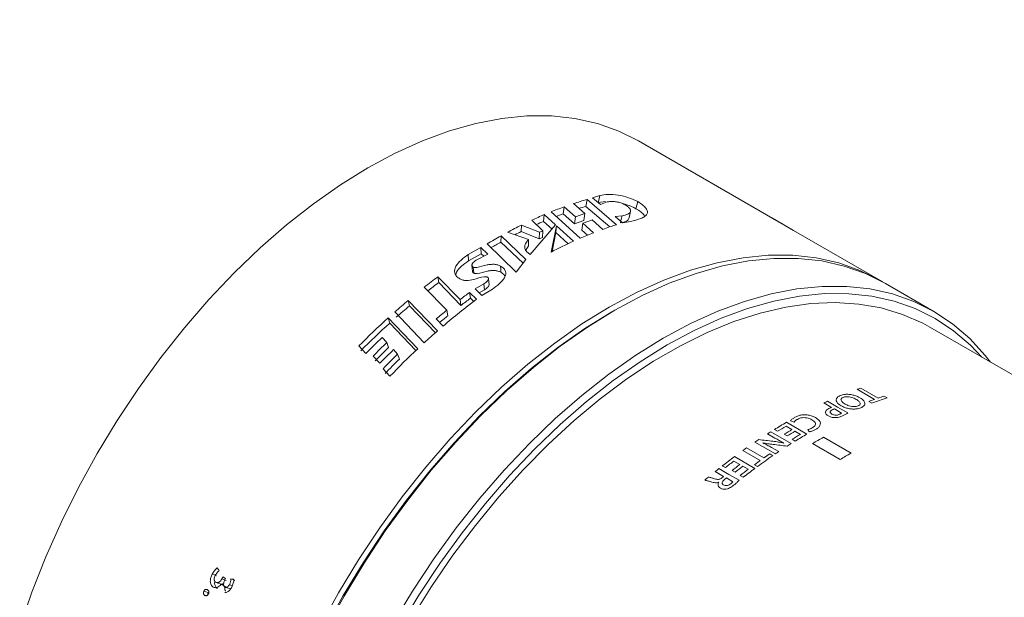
# Model space of a CAD drawing. Header units: millimetres. Extents: x 0 to 1118, y 0 to 864.
# Tile 272 of 512: x 451 to 483, y 245 to 264. Entities that reach past the tile are written whole.
import ezdxf

# ---------------------------------------------------------------- set-up
doc = ezdxf.new("R2010")
doc.units = ezdxf.units.MM

msp = doc.modelspace()

# ---------------------------------------------------------------- linework, layer by layer
at = {"color": 7, "linetype": 'Continuous', "lineweight": 15}
for p, q in [((475.7205, 257.406), (471.1376, 260.0517)), ((469.4833, 258.1752), (469.44, 257.9523)), ((469.4833, 258.1752), (470.4249, 257.3652)), ((469.6522, 258.2291), (469.8917, 258.3022)), ((469.9097, 258.0112), (469.6522, 258.2291)), ((468.7462, 257.9372), (468.7135, 257.7177)), ((468.7462, 257.9372), (469.1146, 257.6143)), ((469.4103, 257.7198), (469.045, 258.0403)), ((469.44, 257.9523), (470.2113, 257.2929)), ((469.8422, 258.0776), (470.0724, 258.1069)), ((470.1306, 258.0937), (469.9097, 258.0112)), ((468.0631, 257.1701), (467.7089, 257.5114)), ((468.1085, 257.6878), (468.085, 257.4719)), ((468.1085, 257.6878), (468.4724, 257.3573)), ((469.2593, 256.9289), (468.3256, 257.7772)), ((468.7135, 257.7177), (469.0836, 257.3954)), ((469.1146, 257.6143), (469.0836, 257.3954)), ((469.1146, 257.6143), (469.4103, 257.7198)), ((469.4103, 257.7198), (469.375, 257.4995)), ((469.9844, 257.216), (469.6448, 257.5189)), ((470.3887, 257.6265), (470.6042, 257.6493)), ((470.6172, 257.4271), (470.3887, 257.6265)), ((475.43, 257.5716), (476.1096, 257.181)), ((475.7519, 257.3879), (475.5213, 257.5208)), ((467.3775, 257.3536), (467.3645, 257.1425)), ((467.3775, 257.3536), (467.9594, 257.1205)), ((468.4724, 257.3573), (467.6537, 256.4099)), ((468.085, 257.4719), (468.3583, 257.2253)), ((468.3297, 256.4867), (468.5027, 257.332)), ((468.5027, 257.332), (468.481, 257.1169)), ((468.5027, 257.332), (469.0457, 256.8346)), ((469.0836, 257.3954), (469.375, 257.4995)), ((469.3449, 257.4098), (469.3149, 257.1913)), ((469.3449, 257.4098), (469.6839, 257.1033)), ((470.8766, 257.4722), (470.6172, 257.4271)), ((476.0552, 257.2123), (475.855, 257.3283)), ((466.7214, 257.0105), (466.7178, 256.8043)), ((466.7214, 257.0105), (467.5185, 256.2456)), ((467.6069, 256.8938), (466.9274, 257.1226)), ((467.3645, 257.1425), (467.9449, 256.9088)), ((467.6069, 256.8938), (467.5983, 256.6849)), ((467.9594, 257.1205), (467.9449, 256.9088)), ((468.0631, 257.1701), (468.0472, 256.9576)), ((468.3639, 256.5034), (468.481, 257.1169)), ((468.481, 257.1169), (468.8799, 256.754)), ((469.3149, 257.1913), (469.498, 257.0269)), ((478.8804, 255.5819), (476.1098, 257.1813)), ((465.6672, 256.4046), (466.0782, 256.6333)), ((466.0782, 256.6333), (466.295, 256.4222)), ((466.0782, 256.6333), (466.0839, 256.4325)), ((467.2104, 255.8469), (466.2779, 256.7556)), ((466.7178, 256.8043), (467.4279, 256.1281)), ((467.5158, 256.5503), (467.5983, 256.6849)), ((465.6672, 256.4046), (465.6784, 256.2074)), ((465.6784, 256.2074), (466.0839, 256.4325)), ((466.295, 256.4222), (465.9209, 256.2285)), ((466.0839, 256.4325), (466.1645, 256.3546)), ((467.6537, 256.4099), (467.5423, 256.503)), ((467.5185, 256.2456), (467.2108, 255.8466)), ((464.6967, 255.6956), (465.4068, 254.9617)), ((464.7222, 255.5083), (464.6967, 255.6956)), ((467.2108, 255.8466), (467.2104, 255.8469)), ((464.9772, 254.6225), (464.2591, 255.3598)), ((464.7222, 255.5083), (465.4358, 254.7771)), ((465.8868, 255.3092), (466.167, 255.4659)), ((466.1031, 255.0917), (465.8868, 255.3092)), ((466.4458, 255.3013), (466.1031, 255.0917)), ((480.6115, 254.5825), (479.0571, 255.4798)), ((465.7141, 255.1936), (465.9339, 254.971)), ((465.7387, 255.0057), (465.7141, 255.1936)), ((465.7387, 255.0057), (465.8445, 254.8995)), ((466.0161, 255.1792), (466.1857, 255.2737)), ((463.7398, 254.9368), (464.6817, 253.9585)), ((463.7398, 254.9368), (463.7791, 254.7604)), ((463.7791, 254.7604), (464.6154, 253.8992)), ((465.4358, 254.7771), (465.4068, 254.9617)), ((463.1002, 254.378), (464.0463, 253.3834)), ((463.1002, 254.378), (463.1487, 254.2097)), ((464.2533, 253.5762), (463.3093, 254.5653)), ((465.0125, 254.4428), (464.9772, 254.6225)), ((470.3684, 254.6185), (470.28, 254.5674)), ((463.1487, 254.2097), (463.9925, 253.3302)), ((464.8606, 254.1128), (464.6392, 254.3422)), ((493.3155, 246.6713), (480.4866, 254.0773)), ((463.056, 253.5831), (462.9036, 253.7457)), ((462.3847, 253.2325), (462.1573, 253.4747)), ((463.056, 253.5831), (463.1123, 253.4221)), ((464.2539, 253.5759), (464.2533, 253.5762)), ((462.8335, 252.9214), (462.6187, 253.1502)), ((463.4033, 253.2148), (463.2693, 253.3561)), ((463.4033, 253.2148), (463.4612, 253.0553)), ((463.158, 252.5056), (462.9345, 252.7441)), ((457.6813, 246.2703), (457.6121, 246.3547)), ((457.7313, 245.8248), (457.7332, 245.8237)), ((457.8237, 245.79), (457.7313, 245.8248)), ((457.8964, 245.9459), (457.7612, 245.9993)), ((457.8842, 246.0183), (457.7969, 246.0687)), ((457.8498, 245.9511), (457.8842, 246.0183)), ((458.1513, 245.9919), (458.049, 246.0069)), ((457.9049, 245.7311), (458.0412, 245.6797))]:
    msp.add_line(p, q, dxfattribs=at)
at = {"color": 9, "linetype": 'Continuous', "lineweight": 0}
for p, q in [((478.7074, 251.7621), (478.1503, 252.0837)), ((478.266, 252.124), (478.823, 251.8024)), ((479.0094, 251.8643), (479.1071, 251.8079)), ((477.3273, 251.5053), (477.081, 251.6474)), ((478.177, 251.5503), (478.1769, 251.5503)), ((478.6168, 251.6372), (478.5191, 251.6936)), ((477.65, 251.319), (477.4175, 251.4532)), ((478.2702, 251.4937), (478.2702, 251.4936)), ((476.057, 250.7925), (475.8669, 250.9023)), ((475.8848, 251.0261), (476.5396, 250.6481)), ((475.5091, 250.5208), (475.2749, 250.656)), ((475.3816, 250.7233), (476.0365, 250.3453)), ((475.5912, 250.7364), (475.4935, 250.7928)), ((475.9076, 250.5884), (475.8105, 250.6445)), ((476.3262, 250.6371), (476.1541, 250.7365)), ((475.5246, 250.0131), (474.8706, 250.3906)), ((476.1629, 250.4237), (476.0652, 250.4801)), ((476.7166, 250.3421), (477.6005, 249.8318)), ((477.9541, 250.0359), (477.0702, 250.5462)), ((475.0413, 249.8005), (474.4842, 250.1221)), ((474.5999, 250.2041), (475.157, 249.8825)), ((475.3433, 250.0116), (475.441, 249.9552)), ((475.403, 250.2164), (475.6313, 250.0847)), ((473.92, 249.5713), (473.8223, 249.6277)), ((474.3857, 249.6727), (474.1956, 249.7825)), ((474.2135, 249.9253), (474.8684, 249.5472)), ((474.6549, 249.5173), (474.4828, 249.6167)), ((474.9508, 249.608), (474.8531, 249.6644)), ((473.8649, 249.2915), (473.5947, 249.4476)), ((474.2363, 249.4282), (474.1392, 249.4842)), ((474.4916, 249.2611), (474.3939, 249.3175)), ((474.1638, 249.119), (473.9523, 249.2411))]:
    msp.add_line(p, q, dxfattribs=at)
at = {"color": 7, "linetype": 'Continuous', "lineweight": 15, "flags": 128}
for points in [[(451.275, 244.4461), (451.6676, 245.5784), (452.1151, 246.7077), (452.6153, 247.8284), (453.1656, 248.9347), (453.7633, 250.0209), (454.4052, 251.0816), (455.088, 252.1113), (455.8085, 253.1048), (456.5627, 254.057), (457.347, 254.963), (458.1572, 255.8184), (458.9894, 256.6186), (459.8392, 257.3596), (460.7023, 258.0377), (461.5743, 258.6494), (462.4508, 259.1915), (463.3272, 259.6613), (464.1992, 260.0565), (465.0623, 260.3749), (465.9121, 260.615), (466.7443, 260.7756), (467.5545, 260.8557), (468.3388, 260.8552), (469.0931, 260.7738), (469.8135, 260.6121), (470.4964, 260.3708), (471.1376, 260.0517)], [(469.8917, 258.3022), (469.8669, 258.1899), (469.8422, 258.0776)], [(471.1082, 258.1054), (471.0788, 257.9922), (471.0494, 257.8789)], [(470.6042, 257.6493), (470.5815, 257.5375), (470.5588, 257.4258)], [(470.8257, 257.5682), (470.8511, 257.6813), (470.8766, 257.7944)], [(460.9085, 244.4648), (461.5061, 245.5511), (462.148, 246.6117), (462.8309, 247.6414), (463.5513, 248.6349), (464.3055, 249.5871), (465.0898, 250.4932), (465.9001, 251.3485), (466.7322, 252.1488), (467.582, 252.8898), (468.4451, 253.5679), (469.3171, 254.1795), (470.1936, 254.7217), (471.07, 255.1915), (471.9421, 255.5866), (472.8052, 255.9051), (473.6549, 256.1452), (474.4871, 256.3057), (475.2974, 256.3859), (476.0816, 256.3853), (476.8359, 256.304), (477.5563, 256.1423), (478.2392, 255.901), (478.8811, 255.5814), (478.9683, 255.5301)], [(461.0852, 244.3628), (461.6829, 245.449), (462.3247, 246.5097), (463.0076, 247.5394), (463.7281, 248.5329), (464.4823, 249.4851), (465.2666, 250.3912), (466.0768, 251.2465), (466.909, 252.0467), (467.7588, 252.7877), (468.6219, 253.4658), (469.4939, 254.0775), (470.3704, 254.6196), (471.2468, 255.0894), (472.1188, 255.4846), (472.9819, 255.803), (473.8317, 256.0431), (474.6639, 256.2037), (475.4741, 256.2839), (476.2584, 256.2833), (477.0127, 256.2019), (477.7331, 256.0402), (478.416, 255.799), (479.0571, 255.4798)], [(465.7884, 256.0637), (465.7955, 255.9664), (465.8027, 255.8691)], [(465.831, 256.0061), (465.8384, 255.9086), (465.8458, 255.8112)], [(466.7067, 256.0371), (466.7109, 255.9376), (466.7152, 255.8381)], [(466.3368, 255.4386), (466.3289, 255.5359), (466.321, 255.6331)], [(463.2372, 244.5517), (463.8791, 245.6124), (464.562, 246.6421), (465.2824, 247.6356), (466.0367, 248.5878), (466.8209, 249.4938), (467.6312, 250.3492), (468.4634, 251.1494), (469.3132, 251.8904), (470.1763, 252.5685), (471.0483, 253.1802), (471.9247, 253.7223), (472.8012, 254.1921), (473.6732, 254.5872), (474.5363, 254.9057), (475.3861, 255.1458), (476.2182, 255.3064), (477.0285, 255.3865), (477.8128, 255.386), (478.567, 255.3046), (479.2874, 255.1429), (479.9703, 254.9016), (480.6122, 254.5821), (481.2099, 254.1858), (481.7602, 253.7149), (482.2604, 253.1718), (482.4308, 252.9549)], [(463.4506, 244.4285), (464.086, 245.4784), (464.7619, 246.4976), (465.475, 247.481), (466.2216, 248.4235), (466.9979, 249.3204), (467.7999, 250.167), (468.6236, 250.9591), (469.4647, 251.6926), (470.319, 252.3637), (471.1822, 252.9692), (472.0497, 253.5058), (472.9173, 253.9708), (473.7804, 254.3619), (474.6347, 254.6771), (475.4759, 254.9148), (476.2996, 255.0737), (477.1016, 255.1531), (477.8779, 255.1525), (478.6245, 255.072), (479.3375, 254.9119), (480.0135, 254.6731), (480.6488, 254.3568), (481.2404, 253.9646), (481.7851, 253.4985), (482.146, 253.1193)], [(463.8438, 244.7291), (464.4903, 245.76), (465.1762, 246.7581), (465.8979, 247.7181), (466.6517, 248.6351), (467.4337, 249.5042), (468.2397, 250.3211), (469.0656, 251.0813), (469.907, 251.7809), (470.7596, 252.4163), (471.6189, 252.9842), (472.4805, 253.4816), (473.3399, 253.9058), (474.1925, 254.2548), (475.0339, 254.5267), (475.8598, 254.72), (476.6658, 254.8338), (477.4477, 254.8675), (478.2015, 254.8208), (478.9233, 254.6941), (479.6092, 254.488), (480.2557, 254.2035), (480.4866, 254.0773)], [(458.0844, 233.4417), (458.1155, 234.4645), (458.2085, 235.5179), (458.3631, 236.5967), (458.5785, 237.6952), (458.8534, 238.808), (459.1867, 239.9293), (459.5764, 241.0534), (460.0207, 242.1746), (460.5173, 243.2872), (461.0636, 244.3855), (461.657, 245.464), (462.2942, 246.517), (462.9722, 247.5393), (463.6875, 248.5256), (464.4363, 249.471), (465.2149, 250.3705), (466.0193, 251.2197), (466.8455, 252.0142), (467.6892, 252.7499), (468.5461, 253.4231), (469.4118, 254.0303), (470.28, 254.5674)], [(457.5921, 246.1036), (457.5244, 246.1302), (457.4567, 246.1568)], [(457.7057, 245.8436), (457.6375, 245.8691), (457.5692, 245.8946)], [(457.8239, 245.7896), (457.8014, 245.7981), (457.7332, 245.8237)], [(458.1072, 245.7817), (458.0743, 245.7946), (458.0066, 245.8211)], [(458.1833, 245.9515), (458.1162, 245.9792), (458.049, 246.0069)], [(457.3221, 245.5632), (457.2524, 245.5858), (457.1828, 245.6085)]]:
    msp.add_lwpolyline(points, dxfattribs=at)
at = {"color": 9, "linetype": 'Continuous', "lineweight": 0, "flags": 128}
for points in [[(466.167, 255.4659), (466.1763, 255.3698), (466.1857, 255.2737)], [(477.1967, 251.7001), (477.522, 251.5123), (477.8473, 251.3245)], [(473.7104, 249.5398), (474.0356, 249.352), (474.3608, 249.1643)], [(473.7088, 249.1052), (473.7074, 249.106), (473.706, 249.1068)]]:
    msp.add_lwpolyline(points, dxfattribs=at)
at = {"color": 7, "linetype": 'Continuous', "lineweight": 15}
for centre, radius, start, end in [((472.5739, 247.3553), 11.2527, 105.94137, 108.27681), ((472.9766, 246.1876), 12.488, 109.80108, 111.86598), ((472.4625, 247.3675), 11.0079, 105.93706, 107.11892), ((473.4043, 245.1481), 13.6121, 112.89515, 114.7339), ((472.8366, 246.262), 12.1752, 109.79491, 110.9343), ((473.6653, 246.0067), 12.1941, 109.25089, 110.75081), ((472.6654, 252.4905), 5.7845, 60.4143, 61.44951), ((474.0194, 243.8594), 15.0402, 116.20667, 118.13407), ((473.2393, 245.2634), 13.252, 112.88914, 113.97116), ((473.9742, 246.1561), 11.7576, 107.56999, 109.83629), ((472.8445, 252.3647), 5.8039, 59.43764, 59.93722), ((474.6359, 242.7267), 16.3299, 118.99036, 120.78499), ((473.8076, 244.0482), 14.5937, 116.19963, 117.06247), ((474.1054, 244.15), 14.1682, 115.31488, 115.77329), ((474.1512, 244.2979), 14.2393, 115.31239, 115.77517), ((474.4221, 244.9622), 13.0329, 111.31879, 113.33701), ((474.4543, 242.8394), 15.9648, 118.9863, 120.25841), ((475.0134, 243.6391), 14.4822, 114.33494, 117.48463), ((476.9369, 239.2907), 20.4681, 126.72781, 128.27195), ((476.7318, 239.4113), 20.0834, 126.72567, 127.97485), ((477.7295, 238.9519), 20.203, 126.49357, 127.58543), ((477.5782, 239.0017), 19.9074, 126.49336, 127.58549), ((478.1768, 237.7681), 22.4319, 130.06013, 131.5124), ((477.9987, 237.8499), 22.0944, 130.0596, 131.51284), ((478.5919, 238.0404), 21.1393, 126.78327, 130.50867), ((479.3627, 236.4589), 24.1984, 132.22536, 135.31758), ((478.6838, 237.7455), 21.7417, 129.08152, 130.23881), ((478.4813, 237.8578), 21.3652, 129.08047, 129.98966), ((479.1752, 236.5506), 23.8473, 132.22518, 135.31778), ((480.0354, 235.9055), 24.734, 133.83966, 135.53028), ((479.81, 236.6073), 23.0202, 131.08484, 132.51338), ((480.2441, 235.7822), 24.7447, 133.99667, 135.42147), ((480.0553, 235.8751), 24.3918, 133.99666, 135.42127), ((480.6172, 235.527), 24.8763, 134.21622, 135.634), ((480.8684, 235.3498), 24.9837, 134.35148, 135.87505), ((480.9692, 235.3693), 24.7162, 133.21115, 136.10645), ((480.676, 235.4463), 24.6258, 134.35148, 135.87494), ((484.3486, 232.3548), 29.8842, 152.68381, 152.83345)]:
    msp.add_arc(centre, radius, start, end, dxfattribs=at)
at = {"color": 9, "linetype": 'Continuous', "lineweight": 0}
for centre, radius, start, end in [((482.0223, 241.1504), 11.5986, 108.89639, 109.50153), ((482.4885, 241.0949), 11.3175, 107.90341, 108.89753), ((482.7089, 239.4428), 13.4398, 114.21369, 114.75562), ((482.669, 240.5775), 11.8655, 109.5045, 110.47187), ((482.6693, 240.7901), 11.5793, 107.91696, 110.48602), ((484.0402, 236.9065), 16.3056, 120.01038, 121.61133), ((484.2014, 236.7452), 16.4282, 120.48602, 121.60797), ((484.3717, 236.6685), 16.3897, 120.48511, 121.49027), ((484.4688, 236.6125), 16.3897, 120.48511, 121.49027), ((484.6581, 236.4844), 16.4231, 120.48582, 121.54851), ((484.6896, 236.5377), 16.295, 120.00998, 121.55189), ((484.8859, 235.5742), 17.8839, 123.59693, 124.05708), ((474.9149, 250.6755), 0.369, 303.49149, 303.85821), ((485.0622, 235.9312), 17.0068, 122.05379, 122.58351), ((484.8416, 236.676), 15.899, 119.2617, 120.73292), ((485.3748, 234.8674), 18.7433, 125.09012, 125.52347), ((485.9758, 234.563), 18.6521, 124.3885, 126.23416), ((485.7109, 234.8598), 18.3593, 124.38157, 125.08916), ((485.5367, 235.2014), 17.8782, 123.64534, 124.0571), ((485.7255, 236.1657), 15.899, 119.2617, 120.73292), ((485.9677, 234.0611), 19.7441, 126.53573, 127.96224), ((486.1344, 233.9149), 19.8574, 126.95814, 127.95995), ((486.2961, 233.8427), 19.8102, 126.95746, 127.85494), ((486.3931, 233.7867), 19.8102, 126.95746, 127.85494), ((486.0749, 234.3466), 18.9885, 125.5256, 126.22667), ((486.469, 233.4201), 20.5579, 128.36151, 128.77389), ((486.5797, 233.6683), 19.8341, 126.95769, 127.90737), ((486.6121, 233.6969), 19.7268, 126.53529, 127.90945), ((486.7494, 233.2513), 20.5742, 128.77353, 128.98551)]:
    msp.add_arc(centre, radius, start, end, dxfattribs=at)
for centre, major_axis, ratio, start_param, end_param in [((475.3914, 237.5336), (69.0186, -27.0325), 0.1734897, 1.6280227, 1.6296516), ((475.8863, 237.2479), (8.4368, 14.6146), 0.5773823, 0.827627, 0.836579), ((476.8866, 236.6705), (-30.1957, 33.9723), 0.2067772, 4.9494683, 4.9516602), ((477.395, 236.377), (31.9236, -5.7242), 0.4193631, 1.706717, 1.7210477), ((477.6083, 236.2539), (31.8143, -5.656), 0.4210163, 1.6989643, 1.7131278), ((476.2151, 237.0581), (5.3918, 16.3096), 0.3885271, 0.7557913, 0.7560248), ((475.8864, 237.2479), (8.4368, 14.6146), 0.5773822, 0.9972147, 1.0075863), ((476.2395, 237.044), (8.4125, 14.6286), 0.5762698, 0.9776137, 0.9835758)]:
    msp.add_ellipse(centre, major_axis=major_axis, ratio=ratio, start_param=start_param, end_param=end_param, dxfattribs=at)
for points, knots in [([(545.8552, 263.9421), (545.4166, 263.7049), (544.5393, 263.2304), (542.9623, 262.5519), (541.1524, 261.9041), (539.1019, 261.3097), (536.9815, 260.8021), (534.6436, 260.3345), (532.0959, 259.9092), (528.846, 259.4449), (525.0706, 258.969), (521.5074, 258.5079), (518.6799, 258.0821), (516.5782, 257.7224), (514.5038, 257.3111), (512.4673, 256.8389), (510.4788, 256.3004), (508.5516, 255.6916), (506.695, 255.015), (504.9164, 254.2719), (503.2212, 253.4668), (501.6118, 252.6043), (500.0922, 251.6893), (498.6626, 250.7277), (497.3223, 249.7246), (496.0678, 248.686), (494.503, 247.2608), (492.7283, 245.4165), (490.813, 243.1408), (489.0267, 240.8313), (487.2957, 238.5083), (485.5614, 236.1858), (483.7781, 233.8754), (481.9149, 231.5852), (479.944, 229.3247), (477.8443, 227.1019), (475.5962, 224.9272), (473.177, 222.8116), (470.5619, 220.7739), (468.2065, 219.1537), (466.6787, 218.2438), (466.1702, 217.941)], [0, 0, 0, 0, 0.0151052, 0.0302135, 0.0493734, 0.0685948, 0.0878524, 0.1070619, 0.1307912, 0.1545261, 0.1912488, 0.2279761, 0.2463529, 0.2647277, 0.2830942, 0.3014952, 0.3198943, 0.3383011, 0.3567075, 0.3750776, 0.393479, 0.4118812, 0.4302759, 0.4486715, 0.4670576, 0.4854449, 0.5038098, 0.5405501, 0.5772798, 0.614004, 0.6507265, 0.6874493, 0.7241836, 0.7609161, 0.7976672, 0.8344158, 0.8711927, 0.9079655, 0.9448022, 0.9816286, 1, 1, 1, 1]), ([(465.9202, 217.9657), (465.9202, 217.9657), (466.4331, 218.2618), (467.9424, 219.1789), (470.2994, 220.7866), (472.9066, 222.8206), (475.3237, 224.9304), (477.5716, 227.1017), (479.6727, 229.3216), (481.6471, 231.5807), (483.5153, 233.8702), (485.3054, 236.1814), (487.0483, 238.506), (488.7901, 240.8331), (490.5891, 243.1485), (492.519, 245.4318), (494.3065, 247.2832), (495.8822, 248.7147), (497.1453, 249.7583), (498.4946, 250.7666), (499.9334, 251.7332), (501.4626, 252.6532), (503.082, 253.5205), (504.7875, 254.3303), (506.5767, 255.0778), (508.4442, 255.7586), (510.382, 256.371), (512.3809, 256.913), (514.4269, 257.3881), (516.5095, 257.8019), (518.6178, 258.1638), (521.4502, 258.5916), (525.0143, 259.0546), (528.7844, 259.531), (532.0227, 259.9953), (534.5551, 260.4163), (536.8661, 260.8861), (538.4454, 261.2439), (539.2792, 261.4911), (539.4404, 261.5389)], [0, 0, 0, 0, 0.00000013, 0.01948619, 0.0586272, 0.09777938, 0.13692978, 0.17608458, 0.21525112, 0.25442026, 0.29360857, 0.33279885, 0.37201256, 0.41125707, 0.45054027, 0.48987162, 0.52925684, 0.54895851, 0.56869568, 0.58843159, 0.60818906, 0.62794545, 0.64771746, 0.66748869, 0.68723093, 0.70701249, 0.72679443, 0.74655893, 0.76632538, 0.78603774, 0.80573409, 0.82543254, 0.86472197, 0.9039194, 0.92917873, 0.95443216, 0.97474916, 0.99511773, 1, 1, 1, 1]), ([(512.4948, 257.0188), (511.8244, 256.8465), (510.4835, 256.5019), (508.5407, 255.8973), (506.6621, 255.2283), (504.8576, 254.4903), (503.1367, 253.6907), (501.5012, 252.8329), (499.9537, 251.9221), (498.4954, 250.9632), (497.1238, 249.9604), (495.8389, 248.9211), (494.6287, 247.844), (493.4876, 246.7345), (492.05, 245.2203), (490.4047, 243.2949), (488.8813, 241.3449), (486.8185, 238.6181), (484.8, 235.883), (482.369, 232.7919), (480.4564, 230.5008), (478.4352, 228.2424), (476.2604, 226.0338), (474.6569, 224.4861), (473.714, 223.7007), (473.6077, 223.6122)], [0, 0, 0, 0, 0.0310668, 0.0621445, 0.0933376, 0.1244101, 0.1555989, 0.1866636, 0.2177165, 0.2488641, 0.2798977, 0.3110049, 0.3420216, 0.3734882, 0.4049937, 0.4677071, 0.5295509, 0.560448, 0.6839148, 0.7455795, 0.8072721, 0.868891, 0.9304765, 0.9921631, 1, 1, 1, 1]), ([(477.6398, 251.5556), (477.5965, 251.5841), (477.5226, 251.6329), (477.4712, 251.7147), (477.4755, 251.7853), (477.5248, 251.8446), (477.5816, 251.872), (477.6086, 251.885)], [0, 0, 0, 0, 0.2669385, 0.4568138, 0.6472321, 0.8318383, 1, 1, 1, 1]), ([(477.6086, 251.885), (477.6565, 251.8999), (477.7373, 251.9251), (477.8834, 251.9248), (478.015, 251.9033), (478.1378, 251.8641), (478.2059, 251.8284), (478.2382, 251.8115)], [0, 0, 0, 0, 0.259252, 0.4380076, 0.6161569, 0.8177765, 1, 1, 1, 1]), ([(477.698, 251.8267), (477.677, 251.8153), (477.6408, 251.7956), (477.6259, 251.7527), (477.6439, 251.7035), (477.6919, 251.6544), (477.7402, 251.6244), (477.7597, 251.6124)], [0, 0, 0, 0, 0.2130228, 0.3659882, 0.5521453, 0.8188645, 1, 1, 1, 1]), ([(478.1155, 251.7624), (478.0716, 251.7845), (478.0039, 251.8184), (477.8937, 251.8437), (477.8119, 251.8502), (477.7463, 251.8429), (477.7127, 251.8316), (477.698, 251.8267)], [0, 0, 0, 0, 0.3603275, 0.5562183, 0.7163251, 0.8767867, 1, 1, 1, 1]), ([(478.2702, 251.4936), (478.2235, 251.4785), (478.1442, 251.4529), (478.0007, 251.4478), (477.8709, 251.4651), (477.745, 251.5012), (477.6751, 251.5373), (477.6398, 251.5556)], [0, 0, 0, 0, 0.25411032, 0.43106827, 0.60778656, 0.80172472, 1, 1, 1, 1]), ([(477.7597, 251.6124), (477.7992, 251.5926), (477.8643, 251.5599), (477.9698, 251.5342), (478.0531, 251.5264), (478.1229, 251.5327), (478.1594, 251.5446), (478.177, 251.5503)], [0, 0, 0, 0, 0.3271321, 0.5387079, 0.6960959, 0.8537677, 1, 1, 1, 1]), ([(478.1769, 251.5503), (478.1982, 251.5617), (478.2344, 251.5812), (478.2502, 251.6229), (478.232, 251.6712), (478.1841, 251.7201), (478.1352, 251.7503), (478.1155, 251.7624)], [0, 0, 0, 0, 0.2135903, 0.36448708, 0.54904514, 0.81846791, 1, 1, 1, 1]), ([(478.2382, 251.8115), (478.2856, 251.7795), (478.3652, 251.7258), (478.406, 251.6395), (478.3898, 251.5709), (478.3339, 251.5232), (478.2873, 251.5016), (478.2702, 251.4937)], [0, 0, 0, 0, 0.3007042, 0.5049086, 0.7099309, 0.8934681, 1, 1, 1, 1]), ([(476.1534, 251.1879), (476.204, 251.2113), (476.2895, 251.251), (476.4438, 251.2723), (476.5815, 251.2637), (476.7106, 251.2302), (476.7797, 251.1947), (476.8151, 251.1766)], [0, 0, 0, 0, 0.26461097, 0.44755939, 0.63086328, 0.81078517, 1, 1, 1, 1]), ([(477.1301, 251.3458), (477.137, 251.3678), (477.1487, 251.4054), (477.2047, 251.449), (477.2455, 251.47), (477.2662, 251.4808)], [0, 0, 0, 0, 0.4102064, 0.7003379, 1, 1, 1, 1]), ([(477.2295, 251.2303), (477.2161, 251.2386), (477.1774, 251.2626), (477.1369, 251.3025), (477.132, 251.3341), (477.1301, 251.3458)], [0, 0, 0, 0, 0.2517784, 0.7244325, 1, 1, 1, 1]), ([(477.4406, 251.1746), (477.4091, 251.1768), (477.3501, 251.1808), (477.2792, 251.2042), (477.2443, 251.2225), (477.2295, 251.2303)], [0, 0, 0, 0, 0.3987047, 0.7459006, 1, 1, 1, 1]), ([(477.2662, 251.4808), (477.2758, 251.4852), (477.2903, 251.4918), (477.3111, 251.4997), (477.3219, 251.5034), (477.3273, 251.5053)], [0, 0, 0, 0, 0.4986761, 0.7491318, 1, 1, 1, 1]), ([(477.3549, 251.4295), (477.3364, 251.4196), (477.3057, 251.403), (477.2835, 251.3715), (477.283, 251.3426), (477.3031, 251.3139), (477.327, 251.2981), (477.34, 251.2895)], [0, 0, 0, 0, 0.274176, 0.4571805, 0.6411794, 0.8050475, 1, 1, 1, 1]), ([(477.34, 251.2895), (477.3571, 251.281), (477.3859, 251.2665), (477.4382, 251.2559), (477.49, 251.2552), (477.5426, 251.2647), (477.5728, 251.2775), (477.5881, 251.2839)], [0, 0, 0, 0, 0.23603257, 0.40036741, 0.56481131, 0.78006366, 1, 1, 1, 1]), ([(477.4175, 251.4532), (477.4064, 251.4498), (477.3896, 251.4448), (477.3694, 251.4364), (477.3598, 251.4318), (477.3549, 251.4295)], [0, 0, 0, 0, 0.4959915, 0.7476837, 1, 1, 1, 1]), ([(477.6816, 251.2349), (477.6645, 251.2273), (477.6303, 251.2121), (477.5648, 251.1904), (477.5003, 251.1762), (477.4535, 251.175), (477.4406, 251.1746)], [0, 0, 0, 0, 0.2505847, 0.5014786, 0.8614047, 1, 1, 1, 1]), ([(477.5881, 251.2839), (477.5991, 251.2894), (477.6157, 251.2976), (477.6369, 251.3091), (477.6456, 251.3157), (477.65, 251.319)], [0, 0, 0, 0, 0.4980136, 0.7479675, 1, 1, 1, 1]), ([(477.8473, 251.3245), (477.8219, 251.3088), (477.7837, 251.2852), (477.7261, 251.2563), (477.6965, 251.242), (477.6816, 251.2349)], [0, 0, 0, 0, 0.4975447, 0.7486542, 1, 1, 1, 1]), ([(476.0134, 251.077), (476.0218, 251.0876), (476.0385, 251.1089), (476.0844, 251.1469), (476.1259, 251.1715), (476.1534, 251.1879)], [0, 0, 0, 0, 0.252166, 0.5032438, 1, 1, 1, 1]), ([(476.2318, 251.1208), (476.221, 251.1144), (476.1995, 251.1017), (476.1606, 251.0741), (476.1399, 251.0501), (476.1261, 251.0341)], [0, 0, 0, 0, 0.2507926, 0.5018582, 1, 1, 1, 1]), ([(476.6962, 251.1079), (476.6587, 251.1265), (476.5964, 251.1575), (476.4845, 251.1771), (476.3889, 251.1749), (476.3018, 251.1547), (476.2557, 251.1324), (476.2318, 251.1208)], [0, 0, 0, 0, 0.279074, 0.4636132, 0.6486894, 0.8178931, 1, 1, 1, 1]), ([(476.7081, 250.8447), (476.7394, 250.8654), (476.7919, 250.9001), (476.8166, 250.9632), (476.8035, 251.0174), (476.7599, 251.0667), (476.7178, 251.0939), (476.6962, 251.1079)], [0, 0, 0, 0, 0.2725006, 0.4568726, 0.6418443, 0.8163154, 1, 1, 1, 1]), ([(476.8151, 251.1766), (476.8605, 251.1454), (476.9366, 251.0931), (476.976, 251.0017), (476.9616, 250.9216), (476.9037, 250.8488), (476.8407, 250.8096), (476.8107, 250.791)], [0, 0, 0, 0, 0.26974986, 0.45229155, 0.63471926, 0.8262569, 1, 1, 1, 1]), ([(476.5549, 250.7876), (476.5691, 250.7911), (476.5975, 250.7981), (476.6509, 250.8158), (476.6853, 250.8331), (476.7081, 250.8447)], [0, 0, 0, 0, 0.2508791, 0.5017416, 1, 1, 1, 1]), ([(476.8107, 250.791), (476.7968, 250.7837), (476.7689, 250.769), (476.7095, 250.7418), (476.6574, 250.7278), (476.6229, 250.7185)], [0, 0, 0, 0, 0.2510514, 0.5022989, 1, 1, 1, 1]), ([(475.1185, 250.3677), (475.1431, 250.3558), (475.1922, 250.3318), (475.2878, 250.2818), (475.3569, 250.2426), (475.403, 250.2164)], [0, 0, 0, 0, 0.2500494, 0.5001442, 1, 1, 1, 1]), ([(475.4525, 250.315), (475.4244, 250.3186), (475.368, 250.3256), (475.2845, 250.3382), (475.2017, 250.3523), (475.1476, 250.3634), (475.1205, 250.369)], [0, 0, 0, 0, 0.249958, 0.4999642, 0.7497667, 1, 1, 1, 1]), ([(475.4476, 250.4167), (475.4766, 250.4129), (475.5345, 250.4053), (475.6207, 250.3924), (475.7065, 250.3784), (475.7627, 250.3672), (475.7908, 250.3616)], [0, 0, 0, 0, 0.2499893, 0.5000157, 0.7498754, 1, 1, 1, 1]), ([(475.7927, 250.3639), (475.7684, 250.3765), (475.7198, 250.4017), (475.6252, 250.4541), (475.5555, 250.4941), (475.5091, 250.5208)], [0, 0, 0, 0, 0.25004084, 0.50008105, 1, 1, 1, 1]), ([(473.4902, 249.106), (473.4519, 249.1175), (473.3943, 249.1348), (473.3176, 249.1581), (473.2765, 249.1657), (473.2559, 249.1695)], [0, 0, 0, 0, 0.4991738, 0.7490139, 1, 1, 1, 1]), ([(473.3768, 249.2701), (473.3941, 249.2667), (473.4288, 249.2601), (473.4944, 249.2412), (473.5427, 249.226), (473.5749, 249.2159)], [0, 0, 0, 0, 0.2506015, 0.5005573, 1, 1, 1, 1]), ([(473.706, 249.1068), (473.682, 249.0992), (473.6331, 249.0838), (473.5574, 249.089), (473.5125, 249.1004), (473.4902, 249.106)], [0, 0, 0, 0, 0.3266658, 0.6661201, 1, 1, 1, 1]), ([(473.5749, 249.2159), (473.5996, 249.2083), (473.637, 249.1969), (473.6946, 249.1938), (473.7416, 249.2042), (473.7784, 249.2233), (473.7982, 249.2381), (473.8057, 249.2438)], [0, 0, 0, 0, 0.3347062, 0.5073273, 0.6817875, 0.8798537, 1, 1, 1, 1]), ([(473.7601, 248.9128), (473.7378, 248.9293), (473.6984, 248.9586), (473.6826, 249.0189), (473.6884, 249.0673), (473.7035, 249.0953), (473.7088, 249.1052)], [0, 0, 0, 0, 0.3384083, 0.6000043, 0.8600496, 1, 1, 1, 1]), ([(473.8826, 249.1847), (473.8654, 249.169), (473.8367, 249.1428), (473.817, 249.0995), (473.8174, 249.0633), (473.8359, 249.0346), (473.8551, 249.0216), (473.8638, 249.0157)], [0, 0, 0, 0, 0.2908364, 0.4850652, 0.6802914, 0.8550814, 1, 1, 1, 1]), ([(473.8638, 249.0157), (473.8784, 249.0087), (473.9036, 248.9966), (473.9488, 248.9918), (473.9953, 248.9991), (474.0481, 249.0203), (474.0794, 249.0437), (474.097, 249.0569)], [0, 0, 0, 0, 0.2132541, 0.3669454, 0.5210833, 0.7307667, 1, 1, 1, 1]), ([(474.1973, 249.015), (474.1629, 248.9886), (474.1103, 248.9482), (474.0246, 248.9021), (473.9737, 248.8888), (473.9475, 248.882)], [0, 0, 0, 0, 0.4785663, 0.7318809, 1, 1, 1, 1]), ([(474.097, 249.0569), (474.1089, 249.0668), (474.1267, 249.0818), (474.1494, 249.1024), (474.159, 249.1135), (474.1638, 249.119)], [0, 0, 0, 0, 0.4981611, 0.7482013, 1, 1, 1, 1]), ([(474.3608, 249.1643), (474.3355, 249.1388), (474.2974, 249.1004), (474.2412, 249.0512), (474.2119, 249.0271), (474.1973, 249.015)], [0, 0, 0, 0, 0.4982265, 0.7489515, 1, 1, 1, 1]), ([(473.9475, 248.882), (473.9222, 248.8793), (473.8716, 248.8739), (473.8076, 248.8889), (473.7744, 248.9056), (473.7601, 248.9128)], [0, 0, 0, 0, 0.3616948, 0.7247565, 1, 1, 1, 1])]:
    msp.add_open_spline(points, degree=3, knots=knots, dxfattribs=at)
at = {"color": 7, "linetype": 'Continuous', "lineweight": 15}
for points, knots in [([(469.8917, 258.3022), (469.9758, 258.3175), (470.1438, 258.348), (470.4724, 258.323), (470.8223, 258.2392), (471.013, 258.15), (471.1082, 258.1054)], [0, 0, 0, 0, 0.25039773, 0.50035937, 0.75041888, 1, 1, 1, 1]), ([(470.6252, 258.042), (470.6052, 258.0502), (470.565, 258.0667), (470.4753, 258.0916), (470.3603, 258.1106), (470.2319, 258.1133), (470.1644, 258.1002), (470.1306, 258.0937)], [0, 0, 0, 0, 0.1251234, 0.2503644, 0.4999203, 0.7498133, 1, 1, 1, 1]), ([(470.6042, 257.6493), (470.6726, 257.6658), (470.7752, 257.6907), (470.856, 257.7473), (470.8844, 257.7991), (470.8729, 257.8589), (470.822, 257.9222), (470.7393, 257.9854), (470.6633, 258.0231), (470.6252, 258.042)], [0, 0, 0, 0, 0.2497346, 0.3748658, 0.4998989, 0.6248857, 0.7498885, 0.8749318, 1, 1, 1, 1]), ([(470.645, 258.0315), (470.6818, 258.0231), (470.8319, 257.9887), (470.9559, 257.9261), (471.0494, 257.8789)], [0, 0, 0, 0, 0.24560067, 1, 1, 1, 1]), ([(471.1082, 258.1054), (471.164, 258.0707), (471.2756, 258.0013), (471.3823, 257.894), (471.4312, 257.792), (471.4131, 257.7009), (471.3362, 257.6244), (471.1746, 257.5405), (470.9957, 257.4995), (470.8766, 257.4722)], [0, 0, 0, 0, 0.1250218, 0.2501292, 0.3751184, 0.5001315, 0.6251834, 0.7502689, 1, 1, 1, 1]), ([(471.0494, 257.8789), (471.1045, 257.8444), (471.2145, 257.7752), (471.3088, 257.6894), (471.3279, 257.6435), (471.3331, 257.6311)], [0, 0, 0, 0, 0.422126, 0.843874, 1, 1, 1, 1]), ([(470.5588, 257.4258), (470.6258, 257.4422), (470.7263, 257.4669), (470.806, 257.5205), (470.818, 257.5535), (470.8236, 257.5688)], [0, 0, 0, 0, 0.5158725, 0.7747438, 1, 1, 1, 1]), ([(467.5423, 256.503), (467.5197, 256.5355), (467.4748, 256.6003), (467.4827, 256.7411), (467.5571, 256.8325), (467.6069, 256.8938)], [0, 0, 0, 0, 0.2492987, 0.4966185, 1, 1, 1, 1]), ([(465.4024, 255.6257), (465.3641, 255.6516), (465.2875, 255.7033), (465.2307, 255.8071), (465.227, 255.9199), (465.2841, 256.0678), (465.4309, 256.2382), (465.5884, 256.3491), (465.6672, 256.4046)], [0, 0, 0, 0, 0.1250932, 0.25019379, 0.36981326, 0.50039654, 0.74999984, 1, 1, 1, 1]), ([(465.2667, 255.7613), (465.2746, 255.7873), (465.3045, 255.8864), (465.4479, 256.043), (465.6016, 256.1526), (465.6784, 256.2074)], [0, 0, 0, 0, 0.15138376, 0.57558505, 1, 1, 1, 1]), ([(465.9209, 256.2285), (465.8755, 256.1952), (465.818, 256.1531), (465.789, 256.0912), (465.7865, 256.0595), (465.7986, 256.029), (465.8202, 256.0137), (465.831, 256.0061)], [0, 0, 0, 0, 0.4992492, 0.6313368, 0.749964, 0.8750117, 1, 1, 1, 1]), ([(465.831, 256.0061), (465.8386, 256.0026), (465.8537, 255.9956), (465.8919, 255.9911), (466.0381, 256.0046), (466.1959, 256.0633), (466.3864, 256.093), (466.5032, 256.0973), (466.6176, 256.0804), (466.677, 256.0515), (466.7067, 256.0371)], [0, 0, 0, 0, 0.0311909, 0.0624106, 0.1248259, 0.5003413, 0.6255214, 0.7504885, 0.8752136, 1, 1, 1, 1]), ([(466.7067, 256.0371), (466.744, 256.0125), (466.8185, 255.9633), (466.8766, 255.8683), (466.8803, 255.7646), (466.8216, 255.6285), (466.6743, 255.4697), (466.522, 255.3574), (466.4458, 255.3013)], [0, 0, 0, 0, 0.12509534, 0.25017998, 0.36948407, 0.50037123, 0.74997961, 1, 1, 1, 1]), ([(466.2876, 255.679), (466.2801, 255.6826), (466.265, 255.6898), (466.2273, 255.6959), (466.0785, 255.6874), (465.8843, 255.6103), (465.649, 255.5686), (465.4932, 255.5827), (465.4327, 255.6113), (465.4024, 255.6257)], [0, 0, 0, 0, 0.0312738, 0.0625598, 0.1250324, 0.5008354, 0.7502595, 0.875109, 1, 1, 1, 1]), ([(465.8034, 255.869), (465.8033, 255.8677), (465.8024, 255.8559), (465.8141, 255.8341), (465.8352, 255.8188), (465.8458, 255.8112)], [0, 0, 0, 0, 0.0610489, 0.5298912, 1, 1, 1, 1]), ([(465.8458, 255.8112), (465.8533, 255.8077), (465.8684, 255.8007), (465.9064, 255.7961), (466.0512, 255.8087), (466.2078, 255.8663), (466.3966, 255.895), (466.5126, 255.8988), (466.6263, 255.8814), (466.6855, 255.8525), (466.7152, 255.8381)], [0, 0, 0, 0, 0.0314083, 0.0627567, 0.1251652, 0.4992057, 0.6240684, 0.7490712, 0.8743319, 1, 1, 1, 1]), ([(466.167, 255.4659), (466.2115, 255.4983), (466.2682, 255.5396), (466.3114, 255.5964), (466.3214, 255.6218), (466.321, 255.6411), (466.3151, 255.6556), (466.3039, 255.6686), (466.2931, 255.6755), (466.2876, 255.679)], [0, 0, 0, 0, 0.49988, 0.6365677, 0.7499419, 0.8138531, 0.8749504, 0.9374386, 1, 1, 1, 1]), ([(466.7152, 255.8381), (466.7544, 255.814), (466.8145, 255.7772), (466.8408, 255.7279), (466.8499, 255.7107)], [0, 0, 0, 0, 0.65253, 1, 1, 1, 1]), ([(466.1857, 255.2737), (466.2298, 255.3057), (466.2859, 255.3464), (466.3273, 255.4025), (466.3373, 255.4249), (466.3363, 255.4363), (466.3362, 255.4386)], [0, 0, 0, 0, 0.6411447, 0.8167346, 0.9627092, 1, 1, 1, 1]), ([(457.4567, 246.1568), (457.4399, 246.1198), (457.4063, 246.0459), (457.3885, 245.9443), (457.3965, 245.8667), (457.4145, 245.8136), (457.4446, 245.7694), (457.4722, 245.7504), (457.486, 245.7409)], [0, 0, 0, 0, 0.2503035, 0.4997713, 0.6249101, 0.7499222, 0.8749294, 1, 1, 1, 1]), ([(457.6121, 246.3547), (457.5815, 246.3266), (457.5201, 246.2702), (457.4779, 246.1946), (457.4567, 246.1568)], [0, 0, 0, 0, 0.4994129, 1, 1, 1, 1]), ([(457.5492, 246.1128), (457.5675, 246.1432), (457.604, 246.2039), (457.6556, 246.2482), (457.6813, 246.2703)], [0, 0, 0, 0, 0.5000014, 1, 1, 1, 1]), ([(457.486, 245.7409), (457.5062, 245.7322), (457.5367, 245.7192), (457.5819, 245.7203), (457.6267, 245.7322), (457.6813, 245.7633), (457.7146, 245.8043), (457.7313, 245.8248)], [0, 0, 0, 0, 0.2498503, 0.3747248, 0.50032, 0.7500676, 1, 1, 1, 1]), ([(457.5692, 245.8946), (457.5617, 245.8994), (457.5469, 245.9089), (457.5306, 245.9323), (457.52, 245.9596), (457.5134, 246), (457.5229, 246.0539), (457.5404, 246.0932), (457.5492, 246.1128)], [0, 0, 0, 0, 0.1256498, 0.24863, 0.3787066, 0.5004438, 0.7496412, 1, 1, 1, 1]), ([(457.5369, 245.9254), (457.5334, 245.9086), (457.5258, 245.8719), (457.5342, 245.817), (457.5518, 245.7644), (457.5822, 245.7205), (457.6097, 245.7016), (457.6235, 245.6921)], [0, 0, 0, 0, 0.17520527, 0.38058538, 0.58645814, 0.7929957, 1, 1, 1, 1]), ([(457.7612, 245.9993), (457.7558, 245.9894), (457.7452, 245.9697), (457.7185, 245.9345), (457.6867, 245.9046), (457.6507, 245.8851), (457.6124, 245.8781), (457.5865, 245.888), (457.5692, 245.8946)], [0, 0, 0, 0, 0.1254132, 0.2507365, 0.5007646, 0.6258109, 0.7508959, 1, 1, 1, 1]), ([(457.8, 245.842), (457.7956, 245.8395), (457.7823, 245.8321), (457.7486, 245.8275), (457.7228, 245.8371), (457.7057, 245.8436)], [0, 0, 0, 0, 0.14241523, 0.42839285, 1, 1, 1, 1]), ([(457.861, 245.7413), (457.8543, 245.7463), (457.8408, 245.7563), (457.8261, 245.7786), (457.8174, 245.8054), (457.8168, 245.845), (457.8248, 245.8953), (457.8415, 245.9325), (457.8498, 245.9511)], [0, 0, 0, 0, 0.12519808, 0.25009741, 0.37497234, 0.4999603, 0.74998554, 1, 1, 1, 1]), ([(458.0066, 245.8211), (457.9981, 245.8062), (457.9811, 245.7768), (457.951, 245.7467), (457.923, 245.734), (457.9011, 245.7299), (457.8798, 245.7318), (457.8672, 245.7381), (457.861, 245.7413)], [0, 0, 0, 0, 0.251642, 0.4976792, 0.6256078, 0.7499732, 0.87523, 1, 1, 1, 1]), ([(458.049, 246.0069), (458.0474, 245.9745), (458.0441, 245.911), (458.0189, 245.8507), (458.0066, 245.8211)], [0, 0, 0, 0, 0.5091505, 1, 1, 1, 1]), ([(458.0792, 245.7383), (458.098, 245.7791), (458.1356, 245.8606), (458.1461, 245.9482), (458.1513, 245.9919)], [0, 0, 0, 0, 0.5006524, 1, 1, 1, 1]), ([(457.1828, 245.6085), (457.1777, 245.5956), (457.1702, 245.5763), (457.1691, 245.549), (457.1722, 245.5296), (457.1787, 245.5116), (457.1918, 245.4912), (457.2057, 245.4812), (457.2149, 245.4745)], [0, 0, 0, 0, 0.2496619, 0.3726098, 0.4999262, 0.6250898, 0.7503146, 1, 1, 1, 1]), ([(457.3027, 245.655), (457.2977, 245.6575), (457.2877, 245.6624), (457.2713, 245.6663), (457.2542, 245.6662), (457.237, 245.6619), (457.2205, 245.6539), (457.2002, 245.6378), (457.1898, 245.6203), (457.1828, 245.6085)], [0, 0, 0, 0, 0.1252837, 0.2503866, 0.3757138, 0.5005296, 0.6280094, 0.7505827, 1, 1, 1, 1]), ([(457.2149, 245.4745), (457.2199, 245.472), (457.2299, 245.467), (457.2463, 245.463), (457.2633, 245.4623), (457.2805, 245.4667), (457.297, 245.4748), (457.317, 245.4913), (457.3274, 245.5091), (457.3344, 245.5209)], [0, 0, 0, 0, 0.1253075, 0.2504386, 0.3761368, 0.5006987, 0.6257668, 0.7508433, 1, 1, 1, 1]), ([(457.3344, 245.5209), (457.3371, 245.5272), (457.3424, 245.5398), (457.347, 245.56), (457.3479, 245.5803), (457.3449, 245.5998), (457.3385, 245.6176), (457.3258, 245.6383), (457.312, 245.6483), (457.3027, 245.655)], [0, 0, 0, 0, 0.1251975, 0.2502164, 0.3744435, 0.5002633, 0.6247533, 0.7503884, 1, 1, 1, 1]), ([(457.3221, 245.5632), (457.3171, 245.5504), (457.3097, 245.5314), (457.3086, 245.5055), (457.3109, 245.4939), (457.312, 245.4886)], [0, 0, 0, 0, 0.5204767, 0.777464, 1, 1, 1, 1]), ([(457.8531, 245.5683), (457.8632, 245.5668), (457.8863, 245.5634), (457.9241, 245.5729), (457.976, 245.5982), (458.0317, 245.655), (458.0634, 245.7105), (458.0792, 245.7383)], [0, 0, 0, 0, 0.1139609, 0.2617208, 0.4095454, 0.7041849, 1, 1, 1, 1]), ([(457.8695, 245.7724), (457.8658, 245.7488), (457.8584, 245.7014), (457.8624, 245.6405), (457.8787, 245.6127), (457.8841, 245.6033)], [0, 0, 0, 0, 0.3995392, 0.7992273, 1, 1, 1, 1])]:
    msp.add_open_spline(points, degree=3, knots=knots, dxfattribs=at)

doc.saveas('drawing.dxf')
